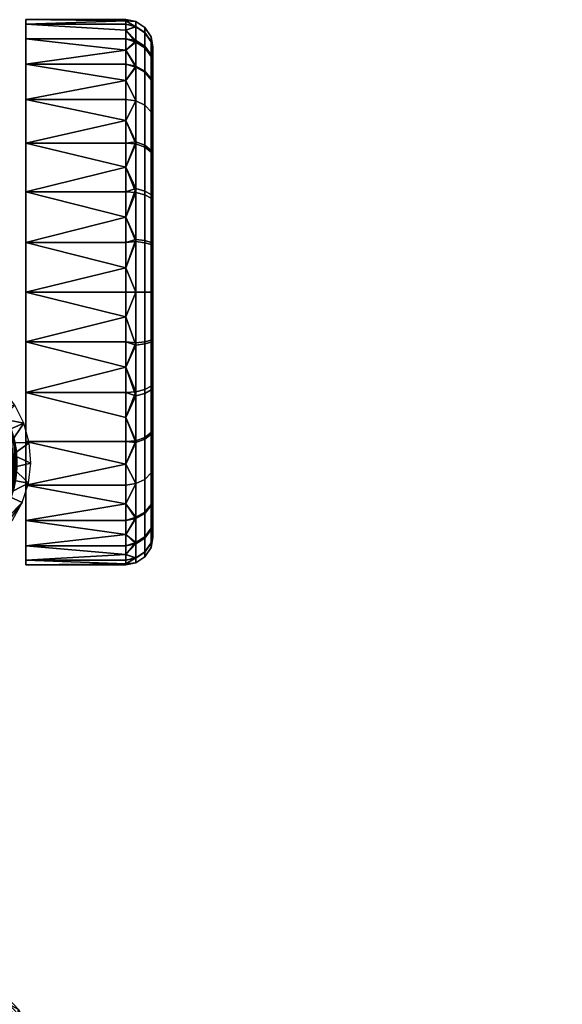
# Model space of a CAD drawing. Header units: millimetres. Extents: x -347 to 347, y -351 to 323.
# Tile 381 of 381: x 210 to 269, y 214 to 323. Entities that reach past the tile are written whole.
import ezdxf

# ---------------------------------------------------------------- set-up
doc = ezdxf.new("R2010")
doc.units = ezdxf.units.MM
doc.header["$MEASUREMENT"] = 0
for name, color, linetype in [('kolecka', 250, 'Continuous'), ('mechanika', 251, 'Continuous'), ('operadlo', 23, 'Continuous'), ('podnoz', 7, 'Continuous'), ('podrucky', 7, 'Continuous')]:
    doc.layers.add(name, color=color, linetype=linetype)

msp = doc.modelspace()

# ---------------------------------------------------------------- meshes
at = {"layer": 'kolecka'}
mesh = msp.add_polyface(dxfattribs=at)
corners = [(210.26, 317.87, 13.58), (210.26, 320.65, 18.96), (221.26, 319.41, 16.22), (221.26, 317.87, 13.58), (210.26, 322.76, 30), (221.26, 322.64, 27.3), (210.26, 322.26, 24.54), (210.26, 322.26, 35.46), (221.26, 322.64, 32.7), (221.26, 322.76, 30), (221.26, 321.6, 21.75), (221.26, 320.65, 18.96), (210.26, 320.65, 41.04), (210.26, 317.87, 46.42), (221.26, 319.41, 43.78), (221.26, 320.65, 41.04), (221.26, 321.6, 38.25), (221.26, 322.26, 24.54), (221.26, 322.26, 35.46), (221.26, 317.87, 46.42), (223.38, 319.83, 19.28), (223.38, 317.1, 14.01), (222.36, 317.65, 13.65), (222.36, 320.46, 19.03), (223.38, 321.36, 24.54), (222.36, 322.02, 24.42), (224.05, 320.36, 24.73), (224.05, 318.89, 19.65), (224.26, 319.28, 24.94), (224.26, 317.86, 20.06), (223.38, 321.88, 30), (222.36, 322.55, 30), (224.05, 320.86, 30), (224.26, 319.76, 30), (223.38, 321.32, 35.68), (222.36, 321.97, 35.81), (224.05, 320.32, 35.48), (224.26, 319.24, 35.27), (223.38, 319.66, 41.14), (222.36, 320.28, 41.4), (224.05, 318.72, 40.76), (224.26, 317.7, 40.33), (223.38, 316.97, 46.18), (222.36, 317.52, 46.55)]
mesh.append_faces([[corners[k] for k in face] for face in [(0, 1, 2, 3), (4, 5, 6, 6), (4, 7, 8, 9), (1, 6, 10, 11), (12, 13, 14, 15), (7, 12, 15, 16), (1, 11, 2, 2), (6, 17, 10, 10), (6, 5, 17, 17), (7, 18, 8, 8), (9, 5, 4, 4), (19, 14, 13, 13), (16, 18, 7, 7), (20, 21, 22, 23), (24, 20, 23, 25), (26, 27, 20, 24), (28, 29, 27, 26), (30, 24, 25, 31), (32, 26, 24, 30), (33, 28, 26, 32), (34, 30, 31, 35), (36, 32, 30, 34), (37, 33, 32, 36), (38, 34, 35, 39), (40, 36, 34, 38), (41, 37, 36, 40), (42, 38, 39, 43), (22, 3, 2, 2), (23, 11, 10, 10), (25, 10, 17, 17), (31, 5, 9, 9), (31, 9, 8, 8), (25, 17, 5, 5), (35, 18, 16, 16), (39, 16, 15, 15), (39, 15, 14, 14), (35, 8, 18, 18), (23, 2, 11, 11), (25, 23, 10, 10), (31, 25, 5, 5), (39, 35, 16, 16), (43, 39, 14, 14), (31, 8, 35, 35), (22, 2, 23, 23), (37, 28, 33, 33)]])
mesh = msp.add_polyface(dxfattribs=at)
corners = [(210.26, 309.17, 4.89), (221.26, 311.67, 6.71), (221.26, 309.17, 4.89), (210.26, 313.97, 8.79), (210.26, 317.87, 13.58), (221.26, 316.05, 11.09), (210.26, 317.87, 46.42), (210.26, 313.97, 51.21), (221.26, 316.05, 48.91), (221.26, 317.87, 46.42), (210.26, 309.17, 55.11), (221.26, 311.67, 53.29), (221.26, 313.97, 51.21), (221.26, 313.97, 8.79), (221.26, 317.87, 13.58), (221.26, 309.17, 55.11), (223.38, 313.35, 9.41), (223.38, 308.94, 5.79), (222.36, 309.31, 5.23), (222.36, 313.82, 8.93), (224.05, 312.63, 10.13), (224.05, 308.37, 6.63), (224.26, 311.85, 10.91), (224.26, 307.76, 7.55), (223.38, 317.1, 14.01), (222.36, 317.65, 13.65), (224.05, 316.25, 14.57), (224.26, 315.32, 15.18), (224.05, 318.89, 19.65), (223.38, 319.83, 19.28), (224.26, 317.86, 20.06), (224.05, 316.12, 45.61), (224.05, 318.72, 40.76), (223.38, 319.66, 41.14), (223.38, 316.97, 46.18), (224.26, 315.21, 45), (224.26, 317.7, 40.33), (223.38, 313.35, 50.59), (222.36, 317.52, 46.55), (222.36, 313.82, 51.07), (224.05, 312.63, 49.87), (224.26, 311.85, 49.09), (223.38, 308.74, 54.34), (222.36, 309.11, 54.9), (224.05, 308.19, 53.49), (224.26, 307.58, 52.57), (221.26, 319.41, 43.78), (224.26, 319.28, 24.94), (224.26, 319.24, 35.27)]
mesh.append_faces([[corners[k] for k in face] for face in [(0, 1, 2, 2), (3, 1, 0, 0), (4, 5, 3, 3), (6, 7, 8, 9), (7, 10, 11, 12), (3, 13, 1, 1), (3, 5, 13, 13), (14, 5, 4, 4), (7, 12, 8, 8), (10, 15, 11, 11), (16, 17, 18, 19), (20, 21, 17, 16), (22, 23, 21, 20), (24, 16, 19, 25), (26, 20, 16, 24), (27, 22, 20, 26), (28, 26, 24, 29), (30, 27, 26, 28), (31, 32, 33, 34), (35, 36, 32, 31), (37, 34, 38, 39), (40, 31, 34, 37), (41, 35, 31, 40), (42, 37, 39, 43), (44, 40, 37, 42), (45, 41, 40, 44), (18, 2, 1, 1), (19, 1, 13, 13), (25, 5, 14, 14), (19, 13, 5, 5), (38, 46, 9, 9), (38, 9, 8, 8), (19, 18, 1, 1), (25, 19, 5, 5), (39, 12, 11, 11), (43, 11, 15, 15), (43, 39, 11, 11), (39, 38, 8, 12), (23, 27, 47, 47), (27, 30, 47, 47), (22, 27, 23, 23), (23, 47, 48, 48), (45, 35, 41, 41), (48, 36, 35, 35), (23, 48, 35, 35)]])
mesh = msp.add_polyface(dxfattribs=at)
corners = [(210.26, 292.76), (210.26, 298.22, 0.5), (221.26, 298.22, 0.5), (221.26, 295.45, 0.12), (210.26, 303.8, 2.11), (221.26, 301.01, 1.16), (210.26, 309.17, 4.89), (221.26, 306.54, 3.35), (221.26, 303.8, 2.11), (221.26, 309.17, 4.89), (210.26, 309.17, 55.11), (210.26, 303.8, 57.89), (221.26, 306.54, 56.65), (221.26, 309.17, 55.11), (210.26, 298.22, 59.5), (221.26, 301.01, 58.84), (221.26, 303.8, 57.89), (221.26, 295.45, 59.88), (221.26, 298.22, 59.5), (223.38, 298.44, 1.44), (223.38, 292.76, 0.88), (222.36, 292.76, 0.21), (222.36, 298.57, 0.78), (224.05, 298.24, 2.44), (224.05, 292.76, 1.9), (224.26, 298.02, 3.52), (224.26, 292.76, 3), (223.38, 303.9, 3.09), (222.36, 304.16, 2.48), (224.05, 303.51, 4.03), (224.26, 303.09, 5.05), (223.38, 308.94, 5.79), (222.36, 309.31, 5.23), (224.05, 308.37, 6.63), (224.26, 307.76, 7.55), (223.38, 303.48, 57.08), (223.38, 308.74, 54.34), (222.36, 309.11, 54.9), (222.36, 303.72, 57.7), (224.05, 303.1, 56.13), (224.05, 308.19, 53.49), (224.26, 302.7, 55.1), (224.26, 307.58, 52.57), (223.38, 298.21, 58.61), (222.36, 298.34, 59.26), (224.05, 298.02, 57.61), (224.26, 297.82, 56.52), (223.38, 292.76, 59.12), (222.36, 292.76, 59.79), (224.26, 315.21, 45)]
mesh.append_faces([[corners[k] for k in face] for face in [(0, 1, 2, 3), (1, 4, 5, 2), (4, 6, 7, 8), (6, 9, 7, 7), (8, 5, 4, 4), (10, 11, 12, 13), (11, 14, 15, 16), (14, 17, 18, 18), (18, 15, 14, 14), (16, 12, 11, 11), (19, 20, 21, 22), (23, 24, 20, 19), (25, 26, 24, 23), (27, 19, 22, 28), (29, 23, 19, 27), (30, 25, 23, 29), (31, 27, 28, 32), (33, 29, 27, 31), (34, 30, 29, 33), (35, 36, 37, 38), (39, 40, 36, 35), (41, 42, 40, 39), (43, 35, 38, 44), (45, 39, 35, 43), (46, 41, 39, 45), (47, 43, 44, 48), (22, 3, 2, 2), (28, 5, 8, 8), (28, 8, 7, 7), (22, 2, 5, 5), (32, 7, 9, 9), (22, 21, 3, 3), (28, 22, 5, 5), (28, 7, 32, 32), (38, 12, 16, 16), (38, 16, 15, 15), (37, 13, 12, 12), (38, 37, 12, 12), (44, 18, 17, 17), (15, 44, 38, 38), (18, 44, 15, 15), (25, 30, 34, 34), (42, 41, 46, 46), (34, 42, 46, 46), (34, 49, 42, 42)]])
mesh = msp.add_polyface(dxfattribs=at)
corners = [(221.26, 295.45, 0.12), (221.26, 292.76), (210.26, 292.76), (210.26, 298.22, 59.5), (210.26, 292.76, 60), (221.26, 292.76, 60), (221.26, 295.45, 59.88), (221.26, 290.06, 59.88), (210.26, 287.3, 59.5), (221.26, 287.3, 59.5), (210.26, 281.71, 57.89), (221.26, 284.5, 58.84), (221.26, 281.71, 57.89), (210.26, 281.71, 2.11), (210.26, 287.3, 0.5), (221.26, 284.5, 1.16), (221.26, 281.71, 2.11), (221.26, 290.06, 0.12), (221.26, 287.3, 0.5), (224.05, 292.76, 58.11), (224.05, 298.02, 57.61), (223.38, 298.21, 58.61), (223.38, 292.76, 59.12), (224.26, 292.76, 57), (224.26, 297.82, 56.52), (223.38, 287.08, 58.56), (222.36, 292.76, 59.79), (222.36, 286.95, 59.22), (224.05, 287.27, 57.56), (224.26, 287.49, 56.48), (223.38, 281.61, 56.91), (222.36, 281.36, 57.52), (224.05, 282, 55.97), (224.26, 282.42, 54.95), (223.38, 287.3, 1.39), (223.38, 282.04, 2.92), (222.36, 281.79, 2.3), (222.36, 287.18, 0.74), (224.05, 287.49, 2.39), (224.05, 282.41, 3.87), (224.26, 287.7, 3.48), (224.26, 282.82, 4.9), (223.38, 292.76, 0.88), (222.36, 292.76, 0.21), (224.05, 292.76, 1.9), (224.26, 292.76, 3), (222.36, 298.34, 59.26), (224.26, 277.93, 7.43), (224.26, 307.76, 7.55), (224.26, 298.02, 3.52)]
mesh.append_faces([[corners[k] for k in face] for face in [(0, 1, 2, 2), (3, 4, 5, 6), (5, 4, 7, 7), (8, 7, 4, 4), (8, 9, 7, 7), (8, 10, 11, 9), (10, 12, 11, 11), (13, 14, 15, 16), (14, 2, 1, 17), (14, 18, 15, 15), (17, 18, 14, 14), (19, 20, 21, 22), (23, 24, 20, 19), (25, 22, 26, 27), (28, 19, 22, 25), (29, 23, 19, 28), (30, 25, 27, 31), (32, 28, 25, 30), (33, 29, 28, 32), (34, 35, 36, 37), (38, 39, 35, 34), (40, 41, 39, 38), (42, 34, 37, 43), (44, 38, 34, 42), (45, 40, 38, 44), (43, 1, 0, 0), (5, 26, 6, 6), (46, 6, 26, 26), (27, 7, 9, 9), (27, 9, 11, 11), (27, 26, 7, 7), (31, 27, 11, 11), (36, 16, 15, 15), (37, 15, 18, 18), (43, 17, 1, 1), (43, 37, 18, 17), (15, 37, 36, 36), (5, 7, 26, 26), (47, 41, 40, 40), (29, 47, 48, 48), (23, 29, 24, 24), (40, 49, 47, 47), (48, 47, 49, 49), (48, 24, 29, 29), (45, 49, 40, 40)]])
mesh = msp.add_polyface(dxfattribs=at)
corners = [(210.26, 281.71, 57.89), (210.26, 276.34, 55.11), (221.26, 276.34, 55.11), (221.26, 278.98, 56.65), (210.26, 271.54, 51.21), (221.26, 273.85, 53.29), (221.26, 281.71, 57.89), (221.26, 271.54, 51.21), (210.26, 276.34, 4.89), (210.26, 281.71, 2.11), (221.26, 278.98, 3.35), (221.26, 276.34, 4.89), (210.26, 271.54, 8.79), (221.26, 273.85, 6.71), (221.26, 271.54, 8.79), (221.26, 281.71, 2.11), (223.38, 276.58, 54.21), (223.38, 281.61, 56.91), (222.36, 281.36, 57.52), (222.36, 276.21, 54.77), (224.05, 277.14, 53.37), (224.05, 282, 55.97), (224.26, 277.76, 52.45), (224.26, 282.42, 54.95), (223.38, 272.16, 50.59), (222.36, 271.69, 51.06), (224.05, 272.88, 49.87), (224.26, 273.66, 49.09), (224.05, 269.27, 45.43), (223.38, 268.42, 45.99), (224.26, 270.19, 44.82), (224.05, 272.88, 10.13), (224.05, 269.39, 14.39), (223.38, 268.54, 13.82), (223.38, 272.16, 9.41), (224.26, 273.66, 10.91), (224.26, 270.31, 15), (223.38, 276.77, 5.66), (222.36, 271.69, 8.93), (222.36, 276.4, 5.1), (224.05, 277.33, 6.51), (224.26, 277.93, 7.43), (223.38, 282.04, 2.92), (222.36, 281.79, 2.3), (224.05, 282.41, 3.87), (224.26, 282.82, 4.9), (221.26, 284.5, 58.84), (221.26, 269.47, 48.91), (221.26, 269.47, 11.09), (224.26, 266.28, 24.73), (224.26, 266.24, 35.06), (224.26, 287.49, 56.48)]
mesh.append_faces([[corners[k] for k in face] for face in [(0, 1, 2, 3), (1, 4, 5, 2), (3, 6, 0, 0), (7, 5, 4, 4), (8, 9, 10, 11), (12, 8, 13, 14), (9, 15, 10, 10), (11, 13, 8, 8), (16, 17, 18, 19), (20, 21, 17, 16), (22, 23, 21, 20), (24, 16, 19, 25), (26, 20, 16, 24), (27, 22, 20, 26), (28, 26, 24, 29), (30, 27, 26, 28), (31, 32, 33, 34), (35, 36, 32, 31), (37, 34, 38, 39), (40, 31, 34, 37), (41, 35, 31, 40), (42, 37, 39, 43), (44, 40, 37, 42), (45, 41, 40, 44), (18, 6, 3, 3), (19, 3, 2, 2), (18, 46, 6, 6), (25, 5, 7, 7), (25, 7, 47, 47), (19, 2, 5, 5), (38, 48, 14, 14), (25, 19, 5, 5), (18, 3, 19, 19), (39, 13, 11, 11), (39, 11, 10, 10), (43, 10, 15, 15), (39, 38, 14, 13), (43, 39, 10, 10), (41, 49, 36, 36), (50, 49, 41, 41), (41, 36, 35, 35), (30, 22, 27, 27), (51, 23, 22, 22), (41, 22, 50, 50), (41, 51, 22, 22)]])
mesh = msp.add_polyface(dxfattribs=at)
corners = [(210.26, 271.54, 51.21), (210.26, 267.65, 46.42), (221.26, 269.47, 48.91), (221.26, 271.54, 51.21), (210.26, 264.86, 41.04), (221.26, 266.11, 43.78), (221.26, 267.65, 46.42), (210.26, 263.26, 35.46), (221.26, 263.91, 38.25), (221.26, 264.86, 41.04), (210.26, 264.86, 18.96), (210.26, 267.65, 13.58), (221.26, 266.11, 16.22), (221.26, 264.86, 18.96), (210.26, 271.54, 8.79), (221.26, 269.47, 11.09), (221.26, 267.65, 13.58), (221.26, 271.54, 8.79), (221.26, 263.91, 21.75), (223.38, 268.42, 45.99), (223.38, 272.16, 50.59), (222.36, 271.69, 51.06), (222.36, 267.86, 46.35), (223.38, 265.68, 40.72), (222.36, 265.06, 40.97), (224.05, 266.63, 40.35), (224.05, 269.27, 45.43), (224.26, 267.65, 39.94), (224.26, 270.19, 44.82), (223.38, 264.15, 35.46), (222.36, 263.5, 35.58), (224.05, 265.15, 35.27), (224.26, 266.24, 35.06), (224.05, 264.65, 30), (223.38, 263.63, 30), (224.26, 265.76, 30), (224.05, 265.19, 24.52), (223.38, 264.2, 24.32), (224.26, 266.28, 24.73), (223.38, 265.85, 18.86), (222.36, 263.54, 24.19), (222.36, 265.23, 18.6), (224.05, 266.79, 19.24), (224.26, 267.81, 19.67), (223.38, 268.54, 13.82), (222.36, 267.99, 13.45), (224.05, 269.39, 14.39), (224.26, 270.31, 15), (223.38, 272.16, 9.41), (222.36, 271.69, 8.93), (224.26, 277.76, 52.45)]
mesh.append_faces([[corners[k] for k in face] for face in [(0, 1, 2, 3), (1, 4, 5, 6), (4, 7, 8, 9), (10, 11, 12, 13), (11, 14, 15, 16), (1, 6, 2, 2), (4, 9, 5, 5), (11, 16, 12, 12), (14, 17, 15, 15), (13, 18, 10, 10), (19, 20, 21, 22), (23, 19, 22, 24), (25, 26, 19, 23), (27, 28, 26, 25), (29, 23, 24, 30), (31, 25, 23, 29), (32, 27, 25, 31), (33, 31, 29, 34), (35, 32, 31, 33), (36, 33, 34, 37), (38, 35, 33, 36), (39, 37, 40, 41), (42, 36, 37, 39), (43, 38, 36, 42), (44, 39, 41, 45), (46, 42, 39, 44), (47, 43, 42, 46), (48, 44, 45, 49), (22, 6, 5, 5), (24, 5, 9, 9), (22, 2, 6, 6), (41, 18, 13, 13), (41, 13, 12, 12), (45, 16, 15, 15), (45, 12, 16, 16), (24, 9, 8, 8), (22, 21, 2, 2), (41, 40, 18, 18), (45, 41, 12, 12), (22, 5, 24, 24), (15, 49, 45, 45), (38, 43, 47, 47), (35, 38, 32, 32), (28, 27, 32, 32), (50, 28, 32, 32)]])
mesh = msp.add_polyface(dxfattribs=at)
corners = [(333.41, -56.76, 24.54), (333.41, -56.26, 30), (344.41, -56.38, 27.3), (344.41, -56.76, 24.54), (333.41, -56.76, 35.46), (344.41, -56.38, 32.7), (344.41, -56.26, 30), (345.51, -56.47, 30), (345.51, -57, 24.42), (311.41, -56.76, 24.54), (300.41, -56.76, 24.54), (300.41, -56.38, 27.3), (311.41, -56.26, 30), (300.41, -56.26, 30), (300.41, -56.38, 32.7), (311.41, -56.76, 35.46), (299.3, -56.47, 30), (210.26, 263.26, 35.46), (210.26, 262.76, 30), (221.26, 262.88, 32.7), (221.26, 263.26, 35.46), (210.26, 263.26, 24.54), (221.26, 262.88, 27.3), (221.26, 262.76, 30), (210.26, 264.86, 18.96), (221.26, 263.91, 21.75), (221.26, 263.26, 24.54), (221.26, 263.91, 38.25), (223.38, 263.63, 30), (223.38, 264.15, 35.46), (222.36, 263.5, 35.58), (222.36, 262.97, 30), (223.38, 264.2, 24.32), (222.36, 263.54, 24.19), (222.36, 265.06, 40.97), (188.26, 263.26, 35.46), (177.26, 263.26, 35.46), (177.26, 262.88, 32.7), (188.26, 262.76, 30), (177.26, 262.76, 30), (177.26, 262.88, 27.3), (188.26, 263.26, 24.54), (188.26, 264.86, 41.04), (177.26, 263.91, 38.25), (177.26, 263.26, 24.54), (177.26, 263.91, 21.75), (188.26, 264.86, 18.96), (175.14, 263.63, 30), (176.15, 262.97, 30), (176.15, 263.5, 35.58), (175.14, 264.15, 35.46), (175.14, 264.2, 24.32), (176.15, 263.54, 24.19), (176.15, 265.23, 18.6)]
mesh.append_faces([[corners[k] for k in face] for face in [(0, 1, 2, 3), (1, 4, 5, 6), (6, 2, 1, 1), (7, 2, 6, 6), (7, 6, 5, 5), (7, 8, 2, 2), (9, 10, 11, 12), (12, 13, 14, 15), (13, 12, 11, 11), (16, 13, 11, 11), (16, 14, 13, 13), (17, 18, 19, 20), (18, 21, 22, 23), (21, 24, 25, 26), (18, 23, 19, 19), (21, 26, 22, 22), (20, 27, 17, 17), (28, 29, 30, 31), (32, 28, 31, 33), (30, 27, 20, 20), (30, 20, 19, 19), (31, 23, 22, 22), (33, 22, 26, 26), (31, 19, 23, 23), (33, 26, 25, 25), (30, 34, 27, 27), (31, 30, 19, 19), (31, 22, 33, 33), (35, 36, 37, 38), (38, 39, 40, 41), (42, 43, 36, 35), (41, 44, 45, 46), (38, 37, 39, 39), (41, 40, 44, 44), (47, 48, 49, 50), (51, 52, 48, 47), (49, 36, 43, 43), (49, 37, 36, 36), (48, 40, 39, 39), (52, 44, 40, 40), (48, 39, 37, 37), (52, 45, 44, 44), (48, 37, 49, 49), (53, 45, 52, 52), (48, 52, 40, 40)]])
at = {"layer": 'mechanika'}
mesh = msp.add_polyface(dxfattribs=at)
corners = [(45, 225.05, 362), (45, 78.02, 354), (45, 225.05, 354), (45, 78.02, 362), (-45, 78.02, 354), (45, 78.02, 354), (45, 78.02, 362), (-45, 78.02, 362), (-45, 225.05, 354), (45, 225.05, 354), (45, 78.02, 354), (-45, 78.02, 354), (77, -99.98, 342), (38.58, -99.98, 339), (38.58, 178.02, 339), (77, 178.02, 342), (19.3, -99.98, 338.25), (19.3, 178.02, 338.25), (0, -99.98, 338), (0, 178.02, 338), (-77, -99.98, 400), (77, -99.98, 400), (77, 178.02, 400), (-77, 178.02, 400), (77, -99.98, 400), (77, -99.98, 342), (77, 178.02, 342), (77, 178.02, 400), (38.58, -99.98, 339), (77, -99.98, 342), (77, -99.98, 400), (0, -99.98, 338), (19.3, -99.98, 338.25), (-77, -99.98, 400), (38.58, 178.02, 339), (77, 178.02, 400), (77, 178.02, 342), (0, 178.02, 338), (19.3, 178.02, 338.25), (207.03, -164.12, 373.03), (205.11, -175.78, 373.03), (206.08, -163.92, 373.44), (204.86, -163.67, 375.06), (202.78, -175.49, 375.96), (204.72, -163.64, 375.96), (231.29, -169.47, 380.53), (229.54, -168.74, 393), (231.24, -169.44, 393), (229.54, -168.74, 379.94), (204.72, -163.64, 375.96), (208.56, -164.43, 373.1), (207.03, -164.12, 373.03), (206.08, -163.92, 373.44), (204.72, -163.64, 393), (207.99, -164.32, 372.98), (204.86, -163.67, 375.06), (205.31, -163.77, 374.16), (3.05, 225.06, 693.04), (0, 225.05, 693.33), (0, 224.96, 692.78), (2.95, 224.97, 692.5), (3.15, 225.38, 693.55), (0, 225.37, 693.85), (0, 225.09, 692.23), (2.84, 225.09, 691.96), (5.99, 225.07, 692.19), (5.79, 224.98, 691.67), (6.18, 225.39, 692.67), (5.59, 225.1, 691.16), (8.94, 225.09, 690.66), (8.63, 225, 690.19), (8.33, 225.12, 689.74), (11.51, 225.12, 688.56), (11.12, 225.03, 688.17), (10.73, 225.15, 687.78), (13.61, 225.16, 685.99), (13.15, 225.07, 685.68), (12.68, 225.18, 685.38), (15.14, 225.2, 683.05), (14.62, 225.11, 682.84), (14.11, 225.22, 682.64), (15.99, 225.24, 680.1), (15.45, 225.15, 680), (14.91, 225.26, 679.9), (16.28, 225.29, 677.05), (15.73, 225.19, 677.05)]
mesh.append_faces([[corners[k] for k in face] for face in [(0, 1, 2, 2), (3, 1, 0, 0), (4, 5, 6, 7), (8, 9, 10, 11), (12, 13, 14, 15), (13, 16, 17, 14), (16, 18, 19, 17), (20, 21, 22, 23), (24, 25, 26, 27), (28, 29, 30, 30), (31, 32, 30, 30), (28, 30, 32, 32), (33, 31, 30, 30), (34, 35, 36, 36), (37, 35, 38, 38), (34, 38, 35, 35), (39, 40, 41, 41), (42, 43, 44, 44), (45, 46, 47, 47), (46, 45, 48, 48), (49, 48, 50, 50), (50, 51, 52, 52), (48, 49, 53, 46), (51, 50, 54, 54), (55, 49, 50, 50), (52, 56, 50, 50), (50, 56, 55, 55), (57, 58, 59, 60), (61, 62, 58, 57), (60, 59, 63, 64), (65, 57, 60, 66), (67, 61, 57, 65), (66, 60, 64, 68), (69, 65, 66, 70), (70, 66, 68, 71), (72, 69, 70, 73), (73, 70, 71, 74), (75, 72, 73, 76), (76, 73, 74, 77), (78, 75, 76, 79), (79, 76, 77, 80), (81, 78, 79, 82), (82, 79, 80, 83), (84, 81, 82, 85)]])
at = {"layer": 'operadlo'}
mesh = msp.add_polyface(dxfattribs=at)
corners = [(199.18, 219.92, 1042.86), (196.83, 220.93, 1044.43), (196.65, 219.46, 1045.12), (199.01, 218.41, 1043.52), (198.76, 220.99, 1041.68), (196.49, 221.95, 1043.2), (203.29, 217.88, 1039.06), (203.14, 216.32, 1039.65), (202.73, 219.05, 1038.01), (205.36, 216.67, 1036.37), (205.22, 215.09, 1036.94), (204.72, 217.89, 1035.43), (208.08, 214.73, 1031.38), (207.95, 213.14, 1031.89), (207.35, 216.03, 1030.61), (210.24, 212.46, 1024.19), (210.15, 210.87, 1024.62), (209.45, 213.82, 1023.65), (194.73, 217.95, 1019.96), (201.01, 216.04, 1019.97), (204.74, 208.58, 990.39), (198.61, 210.7, 990.21), (209.21, 212.6, 1016.24), (206.21, 216.6, 1029.92), (208.25, 214.47, 1023.24), (209.94, 211.06, 1010.38), (210.69, 209.44, 1004.2), (195.85, 222.22, 1041.96), (203.69, 218.38, 1034.53), (201.78, 219.47, 1036.99), (198.01, 221.31, 1040.5), (202.56, 208.09, 1032.41), (207.19, 211.91, 1032), (204.49, 213.83, 1036.98), (199.94, 209.8, 1036.84), (202.45, 215.04, 1039.66), (196.55, 211.56, 1040.72), (198.42, 217.1, 1043.49), (196.11, 218.15, 1045.09), (192.46, 213.3, 1043.89), (208.45, 210.76, 1028.49), (209.38, 209.67, 1024.82)]
mesh.append_faces([[corners[k] for k in face] for face in [(0, 1, 2, 3), (4, 5, 1, 0), (6, 0, 3, 7), (8, 4, 0, 6), (9, 6, 7, 10), (11, 8, 6, 9), (12, 9, 10, 13), (14, 11, 9, 12), (15, 12, 13, 16), (17, 14, 12, 15), (18, 19, 20, 21), (22, 19, 23, 23), (24, 22, 23, 23), (25, 19, 22, 22), (26, 19, 25, 25), (27, 19, 18, 18), (23, 19, 28, 28), (29, 28, 19, 19), (19, 30, 29, 29), (30, 19, 27, 27), (22, 17, 25, 25), (17, 22, 24, 24), (24, 14, 17, 17), (11, 14, 23, 23), (24, 23, 14, 14), (8, 11, 28, 28), (23, 28, 11, 11), (4, 8, 29, 29), (28, 29, 8, 8), (27, 4, 30, 30), (29, 30, 4, 4), (4, 27, 5, 5), (31, 32, 33, 33), (34, 33, 35, 35), (35, 36, 34, 34), (37, 36, 35, 35), (31, 33, 34, 34), (38, 39, 37, 37), (40, 41, 16, 16), (32, 40, 13, 13), (16, 13, 40, 40), (32, 13, 33, 33), (33, 13, 10, 10), (33, 10, 35, 35), (7, 35, 10, 10), (7, 37, 35, 35), (37, 7, 3, 3), (38, 3, 2, 2), (37, 3, 38, 38)]])
mesh = msp.add_polyface(dxfattribs=at)
corners = [(214.1, 204.04, 992.36), (210.24, 212.46, 1024.19), (210.15, 210.87, 1024.62), (213.99, 202.47, 992.75), (213.37, 205.41, 991.92), (209.45, 213.82, 1023.65), (216.7, 198.07, 969.76), (216.54, 196.52, 970.15), (216.01, 199.45, 969.32), (213.22, 201.31, 992.97), (211.79, 204.62, 1005.59), (211.07, 206.25, 1011.78), (214.49, 198.34, 981.66), (209.94, 211.06, 1010.38), (210.69, 209.44, 1004.2), (212.2, 206.13, 991.59), (213.54, 203.17, 980.3), (214.87, 200.2, 969), (216.2, 197.24, 957.7), (214.3, 198.76, 961.13), (208.4, 201.12, 960.79), (204.74, 208.58, 990.39), (198.61, 210.7, 990.21), (202.41, 203.45, 960.45), (196.33, 205.73, 960.12), (206.14, 196.19, 930.69), (200.19, 198.68, 930.19), (192.41, 212.77, 990.03), (210.81, 206.42, 990.56), (201.01, 216.04, 1019.97), (206.69, 202.41, 1012.48), (200.86, 197.93, 1012.5), (201.38, 196.77, 1007.99), (207.27, 201.11, 1007.51), (206.1, 203.72, 1017.5), (200.31, 199.1, 1017.06), (205.47, 205.05, 1022.57), (199.7, 200.3, 1021.71), (198.68, 201.61, 1026.35), (192.78, 197.56, 1024.76), (193.74, 196.39, 1020.55), (204.39, 206.49, 1027.59), (202.56, 208.09, 1032.41), (196.98, 203.05, 1030.84), (199.94, 209.8, 1036.84), (194.57, 204.59, 1035.01), (207.71, 200.09, 1003.55), (210.37, 207.79, 1017.64), (209.38, 209.67, 1024.82), (208.45, 210.76, 1028.49), (207.19, 211.91, 1032)]
mesh.append_faces([[corners[k] for k in face] for face in [(0, 1, 2, 3), (4, 5, 1, 0), (6, 0, 3, 7), (8, 4, 0, 6), (9, 3, 10, 10), (3, 2, 11, 10), (3, 9, 12, 12), (13, 4, 14, 14), (14, 4, 15, 15), (13, 5, 4, 4), (15, 4, 16, 16), (4, 8, 17, 16), (8, 18, 17, 17), (12, 7, 3, 3), (19, 20, 21, 21), (22, 21, 20, 23), (24, 23, 25, 26), (27, 22, 23, 24), (18, 19, 17, 17), (16, 28, 15, 15), (15, 28, 14, 14), (19, 16, 17, 17), (29, 28, 21, 21), (19, 21, 28, 28), (16, 19, 28, 28), (28, 29, 14, 14), (30, 31, 32, 33), (34, 35, 31, 30), (36, 37, 35, 34), (38, 39, 40, 37), (41, 38, 37, 36), (42, 43, 38, 41), (44, 45, 43, 42), (12, 9, 46, 46), (46, 9, 10, 10), (10, 33, 46, 46), (33, 10, 11, 11), (34, 30, 11, 11), (47, 48, 36, 36), (34, 11, 47, 47), (49, 41, 48, 48), (33, 11, 30, 30), (34, 47, 36, 36), (49, 50, 42, 42), (41, 36, 48, 48), (42, 41, 49, 49), (2, 47, 11, 11), (47, 2, 48, 48)]])
at = {"layer": 'podnoz'}
mesh = msp.add_polyface(dxfattribs=at)
corners = [(208.26, 262.76, 28.33), (208.26, 322.73, 28.71), (208.26, 262.73, 30.47), (208.26, 263.06, 34.73), (208.26, 322.22, 35.67), (208.26, 263.42, 36.82), (208.26, 320.11, 42.33), (208.26, 264.31, 40.96), (208.26, 263.85, 38.9), (208.26, 316.63, 48.17), (208.26, 264.79, 43.01), (208.26, 265.28, 45.05), (208.26, 292.76, 60), (208.26, 266.3, 49.1), (208.26, 265.79, 47.08), (208.26, 266.82, 51.11), (208.26, 267.85, 55.11), (208.26, 267.33, 53.11), (208.26, 278.62, 60), (208.26, 268.37, 57.09), (209.19, 275.46, 61.39), (209.26, 274.26, 61.5), (209.26, 273.41, 61.5), (209.16, 272.25, 61.35), (208.66, 277.66, 60.61), (208.98, 276.6, 61.08), (208.94, 271.13, 61.02), (208.26, 278.62, 60), (208.63, 270.09, 60.56), (208.26, 269.13, 60), (209.26, 274.26, 63), (209.26, 273.41, 61.5), (209.26, 274.26, 61.5), (209.16, 272.25, 61.35), (209.19, 275.46, 61.39), (208.56, 277.94, 63), (208.26, 278.62, 60), (207.54, 279.86, 60), (207.63, 279.73, 63), (206.65, 281, 60), (206.33, 281.33, 63), (208.98, 276.6, 61.08), (208.66, 277.66, 60.61), (189.6, 271.68, 63), (208.92, 271.68, 63), (199.26, 284.26, 63), (209.26, 274.26, 63), (208.56, 277.94, 63), (202.94, 283.55, 63), (204.73, 282.63, 63), (206.33, 281.33, 63), (207.63, 279.73, 63), (205.88, 268.74, 99.11), (207.92, 273.72, 97.89), (207.93, 274.96, 97.66), (207.77, 276.19, 97.45), (207.42, 277.38, 97.28), (191.97, 278.85, 99.11), (194.98, 281.77, 98.14), (193.72, 280.86, 98.49), (206.88, 280.01, 96.12), (207.64, 278.83, 96.22), (209.06, 280.33, 64), (210.05, 278.33, 64), (208.22, 277.55, 96.36), (208.61, 276.22, 96.54), (210.64, 276.18, 64), (208.79, 274.85, 96.75), (208.78, 273.47, 96.98), (210.81, 273.95, 64), (207.7, 282.1, 64), (205.95, 281.07, 96.05), (210.55, 271.74, 64), (206.9, 278.53, 97.13), (207.42, 277.38, 97.28), (207.64, 278.83, 96.22), (207.77, 276.19, 97.45), (208.22, 277.55, 96.36), (206.88, 280.01, 96.12), (206.22, 279.59, 97.03), (205.95, 281.07, 96.05), (204.42, 281.36, 96.95), (205.38, 280.54, 96.97), (208.78, 273.47, 96.98), (207.92, 273.72, 97.89), (207.73, 272.51, 98.14), (207.93, 274.96, 97.66), (208.61, 276.22, 96.54), (208.79, 274.85, 96.75)]
mesh.append_faces([[corners[k] for k in face] for face in [(0, 1, 2, 2), (3, 4, 5, 5), (6, 7, 8, 8), (9, 10, 7, 7), (10, 9, 11, 11), (12, 13, 14, 14), (13, 12, 15, 15), (16, 17, 18, 18), (19, 16, 18, 18), (20, 21, 22, 22), (23, 20, 22, 22), (24, 25, 26, 26), (27, 24, 28, 28), (26, 25, 23, 23), (28, 29, 27, 27), (20, 23, 25, 25), (30, 31, 32, 32), (33, 31, 30, 30), (30, 32, 34, 34), (35, 30, 34, 34), (35, 36, 37, 38), (38, 37, 39, 40), (41, 35, 34, 34), (42, 36, 35, 35), (42, 35, 41, 41), (43, 44, 45, 45), (46, 47, 44, 44), (45, 44, 48, 48), (48, 44, 49, 49), (49, 44, 50, 50), (44, 51, 50, 50), (51, 44, 47, 47), (52, 53, 54, 54), (52, 55, 56, 56), (57, 58, 59, 59), (60, 61, 62, 62), (63, 61, 64, 64), (64, 65, 63, 63), (66, 65, 67, 67), (68, 69, 67, 67), (60, 70, 71, 71), (62, 61, 63, 63), (70, 60, 62, 62), (69, 68, 72, 72), (66, 67, 69, 69), (63, 65, 66, 66), (73, 74, 75, 75), (76, 77, 74, 74), (74, 77, 75, 75), (78, 79, 73, 73), (80, 81, 82, 82), (73, 75, 78, 78), (80, 82, 78, 78), (82, 79, 78, 78), (83, 84, 85, 85), (86, 87, 76, 76), (77, 76, 87, 87), (83, 88, 84, 84), (86, 84, 88, 88), (87, 86, 88, 88)]])
mesh = msp.add_polyface(dxfattribs=at)
corners = [(208.26, 266.82, 51.11), (208.26, 278.62, 60), (208.26, 267.33, 53.11), (208.26, 268.89, 59.07), (208.26, 268.37, 57.09), (208.26, 269.13, 60), (208.63, 270.09, 60.56), (208.66, 277.66, 60.61), (208.94, 271.13, 61.02), (207.52, 266.88, 55.03), (205.92, 265.45, 54.94), (205.71, 264.7, 50.87), (207.32, 265.85, 51), (207.72, 268.02, 59.04), (206.12, 266.27, 58.98), (208.26, 266.3, 49.1), (207.12, 264.92, 46.92), (208.26, 265.79, 47.08), (208.26, 266.82, 51.11), (206.33, 267.19, 63), (204.26, 265.6, 63), (204.09, 264.93, 58.94), (208.26, 268.89, 59.07), (208.26, 268.37, 57.09), (207.92, 269.26, 63), (208.26, 269.13, 60), (208.63, 270.09, 60.56), (208.26, 267.85, 55.11), (208.26, 267.33, 53.11), (208.92, 271.68, 63), (208.94, 271.13, 61.02), (209.16, 272.25, 61.35), (209.26, 274.26, 63), (206.33, 267.19, 63), (201.85, 264.6, 63), (204.26, 265.6, 63), (208.92, 271.68, 63), (207.92, 269.26, 63), (206.38, 269.5, 98.9), (205.88, 268.74, 99.11), (206.16, 269.15, 98.99), (206.52, 269.71, 98.84), (207.25, 271.03, 98.49), (207.73, 272.51, 98.14), (183.77, 237.14, 108.13), (207.42, 277.38, 97.28), (206.9, 278.53, 97.13), (206.22, 279.59, 97.03), (207.93, 274.96, 97.66), (207.77, 276.19, 97.45), (207.92, 273.72, 97.89), (205.49, 264.47, 64), (208.79, 267.66, 64), (208.54, 267.82, 68.97), (208.29, 267.99, 73.97), (206.87, 266.34, 74.28), (205.14, 265, 74.58), (208.57, 272.11, 97.23), (208.03, 270.45, 97.57), (210.55, 271.74, 64), (207.23, 269.01, 97.92), (207.09, 268.78, 97.98), (208.78, 273.47, 96.98), (209.87, 269.61, 64), (206.86, 268.42, 98.08), (206.57, 268.01, 98.19), (207.09, 268.78, 97.98), (206.38, 269.5, 98.9), (206.16, 269.15, 98.99), (206.86, 268.42, 98.08), (205.88, 268.74, 99.11), (207.23, 269.01, 97.92), (207.25, 271.03, 98.49), (206.52, 269.71, 98.84), (208.03, 270.45, 97.57), (206.57, 268.01, 98.19), (208.78, 273.47, 96.98), (207.73, 272.51, 98.14), (208.57, 272.11, 97.23)]
mesh.append_faces([[corners[k] for k in face] for face in [(0, 1, 2, 2), (1, 3, 4, 4), (3, 1, 5, 5), (6, 7, 8, 8), (9, 10, 11, 12), (13, 14, 10, 9), (15, 12, 16, 16), (15, 16, 17, 17), (18, 12, 15, 15), (14, 19, 20, 21), (22, 13, 23, 23), (9, 23, 13, 13), (13, 24, 19, 14), (25, 13, 22, 22), (26, 24, 25, 25), (24, 13, 25, 25), (27, 9, 28, 28), (9, 27, 23, 23), (29, 26, 30, 30), (12, 28, 9, 9), (31, 32, 29, 29), (30, 31, 29, 29), (24, 26, 29, 29), (12, 18, 28, 28), (33, 34, 35, 35), (36, 34, 33, 33), (37, 36, 33, 33), (38, 39, 40, 40), (38, 41, 42, 42), (42, 39, 38, 38), (43, 39, 42, 42), (44, 45, 46, 46), (44, 46, 47, 47), (48, 49, 39, 39), (43, 50, 39, 39), (51, 52, 53, 53), (54, 55, 53, 53), (55, 51, 53, 53), (56, 51, 55, 55), (57, 58, 59, 59), (58, 60, 54, 54), (54, 60, 61, 61), (62, 57, 59, 59), (63, 54, 53, 53), (53, 52, 63, 63), (58, 54, 63, 63), (58, 63, 59, 59), (54, 64, 65, 65), (61, 64, 54, 54), (66, 67, 68, 68), (69, 68, 70, 70), (71, 72, 73, 73), (71, 67, 66, 66), (71, 74, 72, 72), (73, 67, 71, 71), (68, 69, 66, 66), (70, 75, 69, 69), (76, 77, 78, 78), (78, 72, 74, 74), (78, 77, 72, 72)]])
at = {"layer": 'podrucky'}
mesh = msp.add_polyface(dxfattribs=at)
corners = [(12.37, 219.87, 664.6), (16.27, 219.78, 670.53), (17.21, 219.73, 673.79), (9.58, 219.48, 691.62), (17.5, 219.69, 676.97), (17.21, 219.64, 680.16), (17.5, 219.69, 676.97), (17.21, 219.73, 673.79), (12.29, 239.72, 674.98), (12.5, 239.69, 677.26), (260.87, 100.41, 641.72), (262.99, 102.85, 640.94), (262.29, 60.83, 641.16), (259.29, 97.57, 642.39), (258, 91.12, 643), (258.32, 94.43, 642.84), (262.63, 7.67, 641.02), (258, 7.67, 643), (260.99, 104.93, 657.48), (262.45, 57.24, 658.97), (263.12, 107.78, 658.18), (258, 94.64, 656.38), (259.38, 101.72, 656.88), (258.36, 98.26, 656.48), (267.16, 57.24, 660.35), (258, 0.47, 658.23), (262.81, 0.46, 660.24), (263.05, 105.31, 649.54), (262.99, 102.85, 640.94), (260.87, 100.41, 641.72), (259.29, 97.57, 642.39), (260.81, 102.48, 649.56), (258.32, 94.43, 642.84), (259.21, 99.34, 649.59), (258, 91.12, 643), (258.29, 96.07, 649.63), (260.99, 104.93, 657.48), (265.81, 107.62, 649.51), (258.36, 98.26, 656.48), (258, 94.64, 656.38), (259.38, 101.72, 656.88), (263.12, 107.78, 658.18), (265.7, 110.19, 658.87), (258, 7.67, 643), (258, 0.47, 658.23), (122, 25, 385), (122, 25, 397), (222, 25, 397), (222, 25, 385), (222, 25, 397), (228.6, 17.18, 397), (228.29, 17.54, 385), (222, 25, 385), (235.2, 9.35, 397), (234.58, 10.09, 385), (238.19, 5.81, 397), (237.63, 6.96, 385), (228.6, 17.18, 397), (222, 25, 397), (122, 25, 397), (235.2, 9.35, 397), (238.19, 5.81, 397), (222, 25, 385), (228.29, 17.54, 385), (122, 25, 385), (234.58, 10.09, 385), (237.63, 6.96, 385)]
mesh.append_faces([[corners[k] for k in face] for face in [(0, 1, 2, 2), (3, 4, 5, 5), (6, 7, 8, 9), (10, 11, 12, 12), (13, 10, 12, 12), (12, 14, 15, 15), (14, 12, 16, 17), (13, 12, 15, 15), (18, 19, 20, 20), (21, 22, 23, 23), (19, 22, 21, 21), (19, 24, 20, 20), (21, 25, 26, 19), (18, 22, 19, 19), (27, 28, 29, 29), (30, 31, 29, 29), (30, 32, 33, 33), (32, 34, 35, 35), (27, 31, 36, 36), (28, 27, 37, 37), (30, 33, 31, 31), (33, 35, 38, 38), (34, 39, 35, 35), (35, 39, 38, 38), (31, 33, 40, 40), (32, 35, 33, 33), (29, 31, 27, 27), (27, 41, 42, 42), (33, 38, 40, 40), (41, 27, 36, 36), (36, 31, 40, 40), (43, 44, 39, 39), (39, 34, 43, 43), (45, 46, 47, 48), (49, 50, 51, 52), (51, 53, 54, 54), (53, 51, 50, 50), (55, 56, 54, 53), (57, 58, 59, 59), (59, 60, 57, 57), (61, 60, 59, 59), (62, 63, 64, 64), (65, 64, 63, 63), (64, 65, 66, 66)]])

doc.saveas('drawing.dxf')
